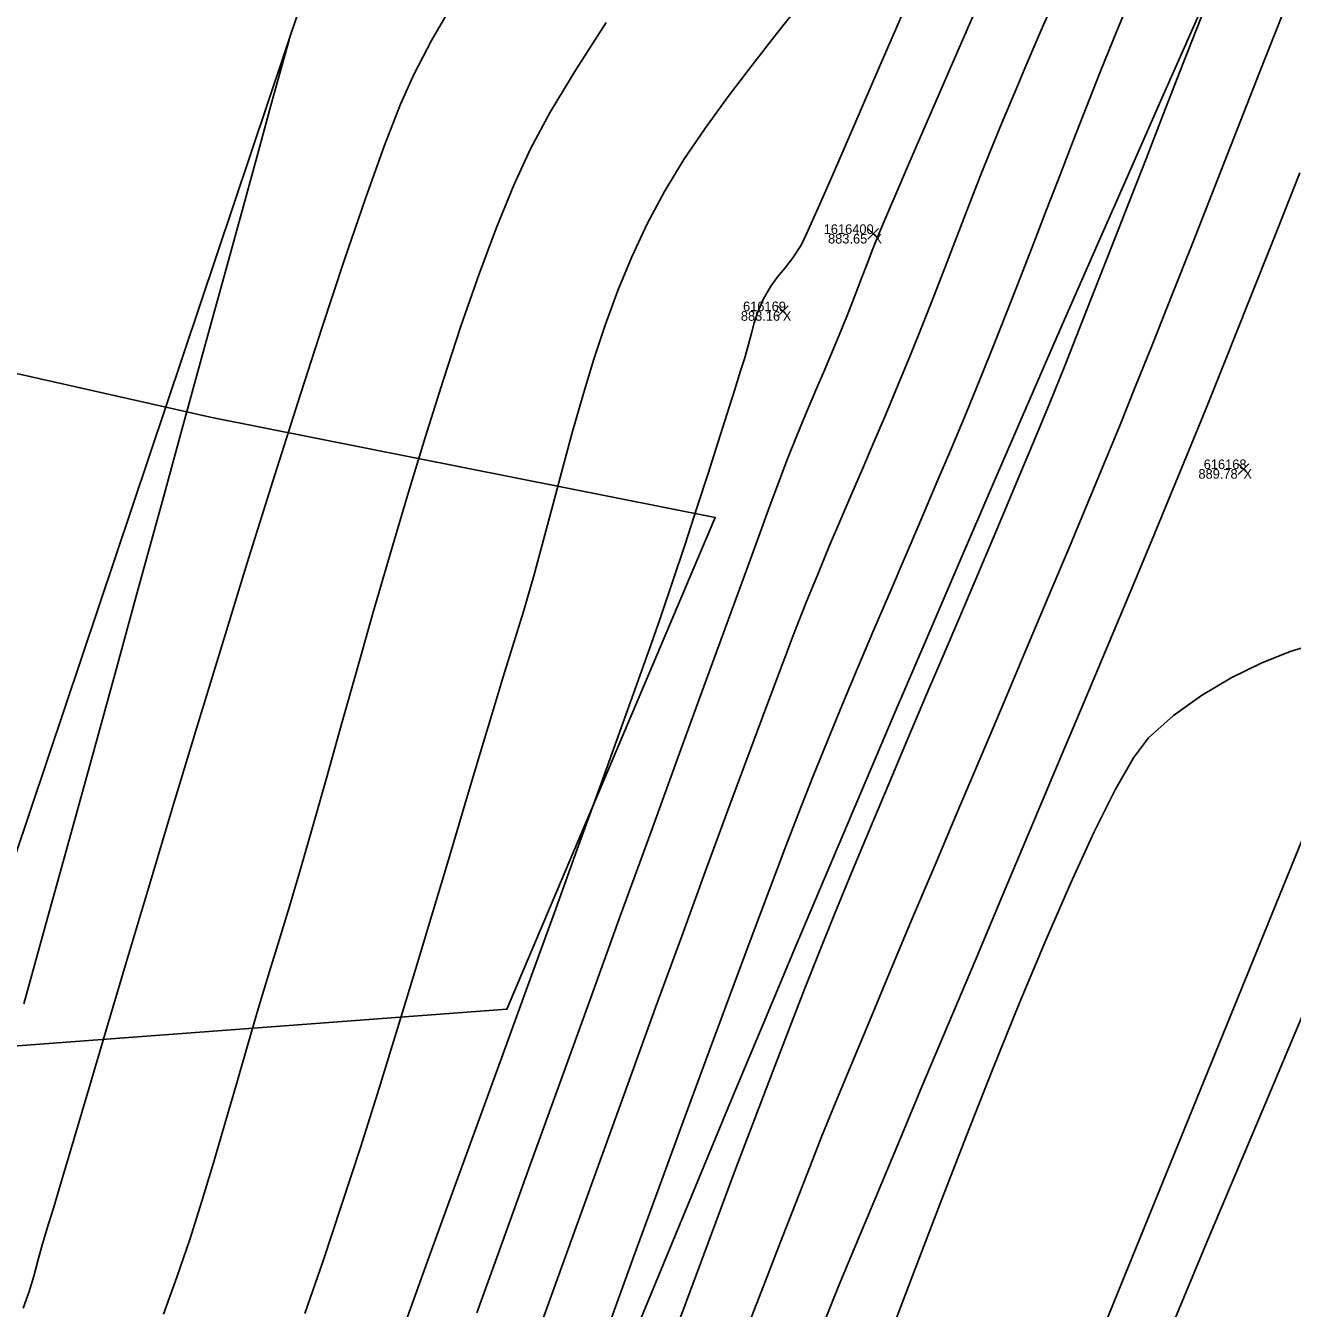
# Model space of a CAD drawing. Extents: x 1957117 to 1971063, y 701601 to 715861.
# Drawn here: x 1963470.58 to 1963516.78, y 706726.55 to 706773.34 of the extents above; entities that cross this region are included whole.
import ezdxf

# ---------------------------------------------------------------- set-up
doc = ezdxf.new("R2010")
doc.units = 0
for name, color, linetype in [('AP_X_Lights', 7, 'Continuous'), ('DT_X_Break_Line', 7, 'Continuous'), ('DT_X_Contour_Major', 7, 'Continuous'), ('DT_X_Contour_Minor', 7, 'Continuous'), ('DT_X_TIN_Hull', 7, 'Continuous'), ('GE_X_CL_20', 7, 'Continuous'), ('PM_P_Cells', 7, 'Continuous'), ('PV_P_Shoulder', 7, 'Continuous'), ('RS_Raster1', 7, 'Continuous'), ('RW_X_Esmt_RR', 7, 'Continuous'), ('SC_Scratch1', 7, 'Continuous'), ('VG_X_Tree_Line_Rt', 7, 'Continuous')]:
    doc.layers.add(name, color=color, linetype=linetype)

msp = doc.modelspace()

# ---------------------------------------------------------------- linework, layer by layer
at = {"layer": 'AP_X_Lights'}
for p, q in [((1963501.3, 706765.546), (1963501.688, 706765.936)), ((1963501.3, 706765.936), (1963501.688, 706765.546)), ((1963497.998, 706762.728), (1963498.386, 706763.118)), ((1963497.998, 706763.118), (1963498.386, 706762.728)), ((1963514.8, 706756.968), (1963515.188, 706757.358)), ((1963514.8, 706757.358), (1963515.188, 706756.968))]:
    msp.add_line(p, q, dxfattribs=at)
at = {"layer": 'DT_X_Break_Line'}
msp.add_lwpolyline([(1963218.329, 705756.178), (1963229.265, 705808.356), (1963234.8, 705853.147), (1963240.079, 705903.468), (1963258.033, 705954.684), (1963270.287, 705999.321), (1963276.323, 706049.345), (1963291.502, 706096.678), (1963290.138, 706117.655), (1963319.921, 706191.295), (1963330.374, 706242.631), (1963344.413, 706289.409), (1963345.772, 706340.009), (1963383.117, 706434.704), (1963392.11, 706487.426), (1963408.164, 706535.687), (1963423.633, 706582.721), (1963435.242, 706630.63), (1963443.084, 706680.696), (1963464.732, 706726.815), (1963480.654, 706774.214), (1963508.465, 706799.669), (1963511.002, 706809.48)], dxfattribs=at)
at = {"layer": 'DT_X_Contour_Major'}
for points in [[(1963508.283, 706774.708), (1963507.622, 706773.175), (1963507.075, 706771.902), (1963506.664, 706770.94), (1963506.191, 706769.82), (1963505.776, 706768.808), (1963505.403, 706767.876), (1963505.06, 706766.997), (1963504.733, 706766.144), (1963504.407, 706765.29), (1963504.07, 706764.409), (1963503.707, 706763.472), (1963503.306, 706762.453), (1963502.851, 706761.326), (1963502.382, 706760.186), (1963501.94, 706759.133), (1963501.518, 706758.145), (1963501.11, 706757.198), (1963500.709, 706756.269), (1963500.308, 706755.335), (1963499.9, 706754.373), (1963499.479, 706753.36), (1963499.038, 706752.272), (1963498.57, 706751.087), (1963498.201, 706750.123), (1963497.679, 706748.731), (1963497.025, 706746.974), (1963496.263, 706744.912), (1963495.416, 706742.609), (1963494.506, 706740.125), (1963493.555, 706737.523), (1963492.586, 706734.864), (1963491.623, 706732.211), (1963490.687, 706729.624), (1963489.801, 706727.166), (1963488.988, 706724.899)], [(1963508.283, 706774.708), (1963507.622, 706773.175), (1963507.075, 706771.902), (1963506.664, 706770.94), (1963506.191, 706769.82), (1963505.776, 706768.808), (1963505.403, 706767.876), (1963505.06, 706766.997), (1963504.733, 706766.144), (1963504.407, 706765.29), (1963504.07, 706764.409), (1963503.707, 706763.472), (1963503.306, 706762.453), (1963502.851, 706761.326), (1963502.382, 706760.186), (1963501.94, 706759.133), (1963501.518, 706758.145), (1963501.11, 706757.198), (1963500.709, 706756.269), (1963500.308, 706755.335), (1963499.9, 706754.373), (1963499.479, 706753.36), (1963499.038, 706752.272), (1963498.57, 706751.087), (1963498.201, 706750.123), (1963497.679, 706748.731), (1963497.025, 706746.974), (1963496.263, 706744.912), (1963495.416, 706742.609), (1963494.506, 706740.125), (1963493.555, 706737.523), (1963492.586, 706734.864), (1963491.623, 706732.211), (1963490.687, 706729.624), (1963489.801, 706727.166), (1963488.988, 706724.899)], [(1963486.124, 706774.074), (1963485.382, 706772.798), (1963484.742, 706771.582), (1963484.253, 706770.479), (1963483.657, 706768.945), (1963482.969, 706767.034), (1963482.204, 706764.802), (1963481.376, 706762.302), (1963480.5, 706759.59), (1963479.59, 706756.718), (1963478.662, 706753.742), (1963477.73, 706750.716), (1963476.809, 706747.695), (1963475.913, 706744.732), (1963475.058, 706741.882), (1963474.257, 706739.2), (1963473.526, 706736.74), (1963472.879, 706734.556), (1963472.331, 706732.703), (1963471.896, 706731.235), (1963471.59, 706730.207), (1963471.427, 706729.672), (1963471.195, 706728.908), (1963471.023, 706728.278), (1963470.873, 706727.72), (1963470.707, 706727.169), (1963470.488, 706726.56)], [(1963486.124, 706774.074), (1963485.382, 706772.798), (1963484.742, 706771.582), (1963484.253, 706770.479), (1963483.657, 706768.945), (1963482.969, 706767.034), (1963482.204, 706764.802), (1963481.376, 706762.302), (1963480.5, 706759.59), (1963479.59, 706756.718), (1963478.662, 706753.742), (1963477.73, 706750.716), (1963476.809, 706747.695), (1963475.913, 706744.732), (1963475.058, 706741.882), (1963474.257, 706739.2), (1963473.526, 706736.74), (1963472.879, 706734.556), (1963472.331, 706732.703), (1963471.896, 706731.235), (1963471.59, 706730.207), (1963471.427, 706729.672), (1963471.195, 706728.908), (1963471.023, 706728.278), (1963470.873, 706727.72), (1963470.707, 706727.169), (1963470.488, 706726.56)], [(1963517.666, 706750.805), (1963516.697, 706750.508), (1963515.641, 706750.086), (1963514.548, 706749.549), (1963513.465, 706748.908), (1963512.441, 706748.174), (1963511.526, 706747.356), (1963510.982, 706746.632), (1963510.315, 706745.468), (1963509.545, 706743.928), (1963508.694, 706742.075), (1963507.781, 706739.974), (1963506.828, 706737.689), (1963505.854, 706735.285), (1963504.881, 706732.824), (1963503.93, 706730.373), (1963503.02, 706727.993), (1963502.173, 706725.751)], [(1963517.666, 706750.805), (1963516.697, 706750.508), (1963515.641, 706750.086), (1963514.548, 706749.549), (1963513.465, 706748.908), (1963512.441, 706748.174), (1963511.526, 706747.356), (1963510.982, 706746.632), (1963510.315, 706745.468), (1963509.545, 706743.928), (1963508.694, 706742.075), (1963507.781, 706739.974), (1963506.828, 706737.689), (1963505.854, 706735.285), (1963504.881, 706732.824), (1963503.93, 706730.373), (1963503.02, 706727.993), (1963502.173, 706725.751)]]:
    msp.add_lwpolyline(points, dxfattribs=at)
at = {"layer": 'DT_X_Contour_Minor'}
for points in [[(1963513.884, 706774.726), (1963513.296, 706773.235), (1963512.689, 706771.684), (1963512.068, 706770.093), (1963511.441, 706768.483), (1963510.814, 706766.875), (1963510.195, 706765.29), (1963509.59, 706763.747), (1963509.006, 706762.269), (1963508.451, 706760.874), (1963507.93, 706759.585), (1963507.4, 706758.296), (1963506.819, 706756.901), (1963506.194, 706755.418), (1963505.535, 706753.863), (1963504.851, 706752.254), (1963504.15, 706750.609), (1963503.44, 706748.944), (1963502.732, 706747.276), (1963502.032, 706745.623), (1963501.351, 706744.003), (1963500.697, 706742.432), (1963500.078, 706740.927), (1963499.503, 706739.507), (1963498.982, 706738.188), (1963498.447, 706736.807), (1963497.838, 706735.222), (1963497.175, 706733.478), (1963496.473, 706731.622), (1963495.752, 706729.699), (1963495.028, 706727.756), (1963494.321, 706725.839)], [(1963513.884, 706774.726), (1963513.296, 706773.235), (1963512.689, 706771.684), (1963512.068, 706770.093), (1963511.441, 706768.483), (1963510.814, 706766.875), (1963510.195, 706765.29), (1963509.59, 706763.747), (1963509.006, 706762.269), (1963508.451, 706760.874), (1963507.93, 706759.585), (1963507.4, 706758.296), (1963506.819, 706756.901), (1963506.194, 706755.418), (1963505.535, 706753.863), (1963504.851, 706752.254), (1963504.15, 706750.609), (1963503.44, 706748.944), (1963502.732, 706747.276), (1963502.032, 706745.623), (1963501.351, 706744.003), (1963500.697, 706742.432), (1963500.078, 706740.927), (1963499.503, 706739.507), (1963498.982, 706738.188), (1963498.447, 706736.807), (1963497.838, 706735.222), (1963497.175, 706733.478), (1963496.473, 706731.622), (1963495.752, 706729.699), (1963495.028, 706727.756), (1963494.321, 706725.839)], [(1963498.859, 706774.174), (1963497.96, 706773.037), (1963497.07, 706771.899), (1963496.201, 706770.758), (1963495.369, 706769.612), (1963494.589, 706768.457), (1963493.875, 706767.29), (1963493.241, 706766.11), (1963492.682, 706764.906), (1963492.175, 706763.672), (1963491.714, 706762.413), (1963491.29, 706761.134), (1963490.896, 706759.838), (1963490.524, 706758.53), (1963490.167, 706757.215), (1963489.817, 706755.897), (1963489.467, 706754.581), (1963489.11, 706753.27), (1963488.736, 706751.969), (1963488.34, 706750.684), (1963487.997, 706749.589), (1963487.587, 706748.244), (1963487.119, 706746.68), (1963486.598, 706744.931), (1963486.033, 706743.03), (1963485.43, 706741.012), (1963484.796, 706738.908), (1963484.14, 706736.753), (1963483.467, 706734.58), (1963482.785, 706732.421), (1963482.101, 706730.311), (1963481.423, 706728.282), (1963480.758, 706726.368)], [(1963498.859, 706774.174), (1963497.96, 706773.037), (1963497.07, 706771.899), (1963496.201, 706770.758), (1963495.369, 706769.612), (1963494.589, 706768.457), (1963493.875, 706767.29), (1963493.241, 706766.11), (1963492.682, 706764.906), (1963492.175, 706763.672), (1963491.714, 706762.413), (1963491.29, 706761.134), (1963490.896, 706759.838), (1963490.524, 706758.53), (1963490.167, 706757.215), (1963489.817, 706755.897), (1963489.467, 706754.581), (1963489.11, 706753.27), (1963488.736, 706751.969), (1963488.34, 706750.684), (1963487.997, 706749.589), (1963487.587, 706748.244), (1963487.119, 706746.68), (1963486.598, 706744.931), (1963486.033, 706743.03), (1963485.43, 706741.012), (1963484.796, 706738.908), (1963484.14, 706736.753), (1963483.467, 706734.58), (1963482.785, 706732.421), (1963482.101, 706730.311), (1963481.423, 706728.282), (1963480.758, 706726.368)], [(1963510.763, 706774.082), (1963510.257, 706772.85), (1963509.76, 706771.615), (1963509.27, 706770.377), (1963508.786, 706769.137), (1963508.305, 706767.896), (1963507.825, 706766.653), (1963507.346, 706765.411), (1963506.865, 706764.169), (1963506.38, 706762.929), (1963505.889, 706761.691), (1963505.391, 706760.455), (1963504.876, 706759.205), (1963504.342, 706757.927), (1963503.791, 706756.624), (1963503.228, 706755.303), (1963502.656, 706753.968), (1963502.081, 706752.624), (1963501.506, 706751.275), (1963500.935, 706749.927), (1963500.372, 706748.584), (1963499.822, 706747.252), (1963499.289, 706745.935), (1963498.776, 706744.638), (1963498.304, 706743.411), (1963497.705, 706741.831), (1963497.003, 706739.961), (1963496.22, 706737.863), (1963495.382, 706735.601), (1963494.511, 706733.237), (1963493.63, 706730.834), (1963492.763, 706728.457), (1963491.934, 706726.167)], [(1963510.763, 706774.082), (1963510.257, 706772.85), (1963509.76, 706771.615), (1963509.27, 706770.377), (1963508.786, 706769.137), (1963508.305, 706767.896), (1963507.825, 706766.653), (1963507.346, 706765.411), (1963506.865, 706764.169), (1963506.38, 706762.929), (1963505.889, 706761.691), (1963505.391, 706760.455), (1963504.876, 706759.205), (1963504.342, 706757.927), (1963503.791, 706756.624), (1963503.228, 706755.303), (1963502.656, 706753.968), (1963502.081, 706752.624), (1963501.506, 706751.275), (1963500.935, 706749.927), (1963500.372, 706748.584), (1963499.822, 706747.252), (1963499.289, 706745.935), (1963498.776, 706744.638), (1963498.304, 706743.411), (1963497.705, 706741.831), (1963497.003, 706739.961), (1963496.22, 706737.863), (1963495.382, 706735.601), (1963494.511, 706733.237), (1963493.63, 706730.834), (1963492.763, 706728.457), (1963491.934, 706726.167)], [(1963502.685, 706774.046), (1963501.7, 706771.782), (1963500.821, 706769.759), (1963500.073, 706768.039), (1963499.481, 706766.687), (1963499.071, 706765.764), (1963498.866, 706765.335), (1963498.564, 706764.865), (1963498.283, 706764.508), (1963498.016, 706764.189), (1963497.755, 706763.836), (1963497.491, 706763.374), (1963497.277, 706762.894), (1963497.143, 706762.495), (1963497.047, 706762.118), (1963496.946, 706761.702), (1963496.797, 706761.19), (1963496.654, 706760.741), (1963496.441, 706760.065), (1963496.166, 706759.194), (1963495.838, 706758.161), (1963495.467, 706757.001), (1963495.061, 706755.746), (1963494.63, 706754.429), (1963494.183, 706753.085), (1963493.729, 706751.747), (1963493.402, 706750.812), (1963492.917, 706749.451), (1963492.298, 706747.725), (1963491.567, 706745.697), (1963490.746, 706743.43), (1963489.86, 706740.985), (1963488.931, 706738.425), (1963487.981, 706735.811), (1963487.034, 706733.207), (1963486.113, 706730.673), (1963485.239, 706728.273), (1963484.438, 706726.069)], [(1963502.685, 706774.046), (1963501.7, 706771.782), (1963500.821, 706769.759), (1963500.073, 706768.039), (1963499.481, 706766.687), (1963499.071, 706765.764), (1963498.866, 706765.335), (1963498.564, 706764.865), (1963498.283, 706764.508), (1963498.016, 706764.189), (1963497.755, 706763.836), (1963497.491, 706763.374), (1963497.277, 706762.894), (1963497.143, 706762.495), (1963497.047, 706762.118), (1963496.946, 706761.702), (1963496.797, 706761.19), (1963496.654, 706760.741), (1963496.441, 706760.065), (1963496.166, 706759.194), (1963495.838, 706758.161), (1963495.467, 706757.001), (1963495.061, 706755.746), (1963494.63, 706754.429), (1963494.183, 706753.085), (1963493.729, 706751.747), (1963493.402, 706750.812), (1963492.917, 706749.451), (1963492.298, 706747.725), (1963491.567, 706745.697), (1963490.746, 706743.43), (1963489.86, 706740.985), (1963488.931, 706738.425), (1963487.981, 706735.811), (1963487.034, 706733.207), (1963486.113, 706730.673), (1963485.239, 706728.273), (1963484.438, 706726.069)], [(1963505.121, 706773.673), (1963504.21, 706771.581), (1963503.42, 706769.758), (1963502.778, 706768.272), (1963502.311, 706767.187), (1963502.047, 706766.571), (1963501.734, 706765.826), (1963501.482, 706765.202), (1963501.268, 706764.652), (1963501.068, 706764.126), (1963500.857, 706763.574), (1963500.613, 706762.947), (1963500.312, 706762.196), (1963499.999, 706761.438), (1963499.724, 706760.792), (1963499.471, 706760.208), (1963499.224, 706759.638), (1963498.968, 706759.036), (1963498.687, 706758.351), (1963498.364, 706757.537), (1963498.12, 706756.89), (1963497.677, 706755.691), (1963497.06, 706754.012), (1963496.296, 706751.924), (1963495.41, 706749.497), (1963494.428, 706746.802), (1963493.376, 706743.91), (1963492.279, 706740.892), (1963491.164, 706737.819), (1963490.057, 706734.762), (1963488.982, 706731.791), (1963487.966, 706728.977), (1963487.035, 706726.392)], [(1963505.121, 706773.673), (1963504.21, 706771.581), (1963503.42, 706769.758), (1963502.778, 706768.272), (1963502.311, 706767.187), (1963502.047, 706766.571), (1963501.734, 706765.826), (1963501.482, 706765.202), (1963501.268, 706764.652), (1963501.068, 706764.126), (1963500.857, 706763.574), (1963500.613, 706762.947), (1963500.312, 706762.196), (1963499.999, 706761.438), (1963499.724, 706760.792), (1963499.471, 706760.208), (1963499.224, 706759.638), (1963498.968, 706759.036), (1963498.687, 706758.351), (1963498.364, 706757.537), (1963498.12, 706756.89), (1963497.677, 706755.691), (1963497.06, 706754.012), (1963496.296, 706751.924), (1963495.41, 706749.497), (1963494.428, 706746.802), (1963493.376, 706743.91), (1963492.279, 706740.892), (1963491.164, 706737.819), (1963490.057, 706734.762), (1963488.982, 706731.791), (1963487.966, 706728.977), (1963487.035, 706726.392)], [(1963516.393, 706773.688), (1963515.585, 706771.63), (1963514.767, 706769.545), (1963513.953, 706767.475), (1963513.159, 706765.458), (1963512.398, 706763.534), (1963511.686, 706761.742), (1963511.038, 706760.122), (1963510.469, 706758.714), (1963509.931, 706757.404), (1963509.311, 706755.911), (1963508.622, 706754.263), (1963507.875, 706752.489), (1963507.085, 706750.617), (1963506.264, 706748.676), (1963505.425, 706746.694), (1963504.581, 706744.701), (1963503.745, 706742.723), (1963502.929, 706740.791), (1963502.147, 706738.932), (1963501.411, 706737.175), (1963500.734, 706735.548), (1963500.129, 706734.081), (1963499.61, 706732.801), (1963499.188, 706731.738), (1963498.666, 706730.401), (1963498.096, 706728.939), (1963497.496, 706727.392), (1963496.882, 706725.8)], [(1963516.393, 706773.688), (1963515.585, 706771.63), (1963514.767, 706769.545), (1963513.953, 706767.475), (1963513.159, 706765.458), (1963512.398, 706763.534), (1963511.686, 706761.742), (1963511.038, 706760.122), (1963510.469, 706758.714), (1963509.931, 706757.404), (1963509.311, 706755.911), (1963508.622, 706754.263), (1963507.875, 706752.489), (1963507.085, 706750.617), (1963506.264, 706748.676), (1963505.425, 706746.694), (1963504.581, 706744.701), (1963503.745, 706742.723), (1963502.929, 706740.791), (1963502.147, 706738.932), (1963501.411, 706737.175), (1963500.734, 706735.548), (1963500.129, 706734.081), (1963499.61, 706732.801), (1963499.188, 706731.738), (1963498.666, 706730.401), (1963498.096, 706728.939), (1963497.496, 706727.392), (1963496.882, 706725.8)], [(1963491.751, 706773.456), (1963490.641, 706771.73), (1963489.71, 706770.181), (1963488.992, 706768.846), (1963488.379, 706767.515), (1963487.749, 706765.971), (1963487.105, 706764.247), (1963486.454, 706762.376), (1963485.8, 706760.39), (1963485.148, 706758.32), (1963484.503, 706756.2), (1963483.871, 706754.062), (1963483.256, 706751.938), (1963482.665, 706749.86), (1963482.102, 706747.861), (1963481.571, 706745.973), (1963481.079, 706744.228), (1963480.63, 706742.659), (1963480.23, 706741.299), (1963479.884, 706740.178), (1963479.466, 706738.842), (1963479.057, 706737.477), (1963478.653, 706736.089), (1963478.25, 706734.686), (1963477.843, 706733.275), (1963477.429, 706731.862), (1963477.002, 706730.455), (1963476.56, 706729.06), (1963476.097, 706727.684), (1963475.609, 706726.334)], [(1963491.751, 706773.456), (1963490.641, 706771.73), (1963489.71, 706770.181), (1963488.992, 706768.846), (1963488.379, 706767.515), (1963487.749, 706765.971), (1963487.105, 706764.247), (1963486.454, 706762.376), (1963485.8, 706760.39), (1963485.148, 706758.32), (1963484.503, 706756.2), (1963483.871, 706754.062), (1963483.256, 706751.938), (1963482.665, 706749.86), (1963482.102, 706747.861), (1963481.571, 706745.973), (1963481.079, 706744.228), (1963480.63, 706742.659), (1963480.23, 706741.299), (1963479.884, 706740.178), (1963479.466, 706738.842), (1963479.057, 706737.477), (1963478.653, 706736.089), (1963478.25, 706734.686), (1963477.843, 706733.275), (1963477.429, 706731.862), (1963477.002, 706730.455), (1963476.56, 706729.06), (1963476.097, 706727.684), (1963475.609, 706726.334)], [(1963470.505, 706737.654), (1963471.289, 706740.483), (1963472.113, 706743.461), (1963472.962, 706746.539), (1963473.824, 706749.667), (1963474.685, 706752.796), (1963475.532, 706755.876), (1963476.351, 706758.858), (1963477.129, 706761.691), (1963477.853, 706764.328), (1963478.508, 706766.717), (1963479.083, 706768.811), (1963479.562, 706770.558), (1963479.934, 706771.909), (1963480.184, 706772.816)], [(1963470.505, 706737.654), (1963471.289, 706740.483), (1963472.113, 706743.461), (1963472.962, 706746.539), (1963473.824, 706749.667), (1963474.685, 706752.796), (1963475.532, 706755.876), (1963476.351, 706758.858), (1963477.129, 706761.691), (1963477.853, 706764.328), (1963478.508, 706766.717), (1963479.083, 706768.811), (1963479.562, 706770.558), (1963479.934, 706771.909), (1963480.184, 706772.816)], [(1963517.053, 706767.968), (1963516.088, 706765.535), (1963515.179, 706763.25), (1963514.348, 706761.169), (1963513.617, 706759.348), (1963513.008, 706757.844), (1963512.437, 706756.451), (1963511.752, 706754.799), (1963510.971, 706752.927), (1963510.11, 706750.872), (1963509.187, 706748.675), (1963508.218, 706746.373), (1963507.22, 706744.006), (1963506.211, 706741.612), (1963505.207, 706739.231), (1963504.225, 706736.901), (1963503.282, 706734.661), (1963502.395, 706732.55), (1963501.581, 706730.607), (1963500.857, 706728.87), (1963500.24, 706727.379), (1963499.746, 706726.172)], [(1963517.053, 706767.968), (1963516.088, 706765.535), (1963515.179, 706763.25), (1963514.348, 706761.169), (1963513.617, 706759.348), (1963513.008, 706757.844), (1963512.437, 706756.451), (1963511.752, 706754.799), (1963510.971, 706752.927), (1963510.11, 706750.872), (1963509.187, 706748.675), (1963508.218, 706746.373), (1963507.22, 706744.006), (1963506.211, 706741.612), (1963505.207, 706739.231), (1963504.225, 706736.901), (1963503.282, 706734.661), (1963502.395, 706732.55), (1963501.581, 706730.607), (1963500.857, 706728.87), (1963500.24, 706727.379), (1963499.746, 706726.172)]]:
    msp.add_lwpolyline(points, dxfattribs=at)
at = {"layer": 'DT_X_TIN_Hull'}
msp.add_lwpolyline([(1963495.509, 706817.37), (1963480.654, 706774.214), (1963464.732, 706726.815), (1963443.084, 706680.696), (1963439.989, 706681.954), (1963422.341, 706634.767), (1963409.759, 706587.541), (1963383.299, 706489.662), (1963371.06, 706438.048), (1963369.543, 706438.68), (1963344.28, 706340.158), (1963318.949, 706243.571), (1963307.297, 706195.415), (1963288.342, 706117.136), (1963272.445, 706050.395), (1963261.075, 706002.095), (1963254.734, 705951.873), (1963238.207, 705904.757)], dxfattribs=at)
at = {"layer": 'GE_X_CL_20'}
msp.add_arc((1965275.353, 705991.399), 1909.859, 144.852303, 166.495347, dxfattribs=at)
at = {"layer": 'PM_P_Cells'}
msp.add_lwpolyline([(1963532.976, 706786.204), (1963521.677, 706754.774), (1963502.838, 706708.526), (1963500.526, 706701.536)], dxfattribs=at)
at = {"layer": 'RW_X_Esmt_RR'}
for radius, start in [(1879.859, 144.852303), (1927.859, 154.889891)]:
    msp.add_arc((1965275.353, 705991.399), radius, start, 166.495347, dxfattribs=at)
at = {"layer": 'VG_X_Tree_Line_Rt'}
msp.add_lwpolyline([(1963470.241, 706760.655), (1963477.364, 706759.046), (1963495.729, 706755.393), (1963488.131, 706737.463), (1963469.136, 706736.044), (1963457.727, 706732.96)], dxfattribs=at)

# ---------------------------------------------------------------- texts
at = {"layer": 'PV_P_Shoulder'}
for s, p in [('883.65', (1963499.843, 706765.391)), ('883.16', (1963496.663, 706762.573)), ('889.78', (1963513.352, 706756.813))]:
    msp.add_text(s, height=0.35, dxfattribs=at).set_placement(p)
at = {"layer": 'RS_Raster1'}
for s, p in [('1616400', (1963499.684, 706765.741)), ('616169', (1963496.743, 706762.923)), ('616168', (1963513.545, 706757.163))]:
    msp.add_text(s, height=0.35, dxfattribs=at).set_placement(p)
at = {"layer": 'SC_Scratch1'}
for p in [(1963501.494, 706765.391), (1963498.192, 706762.573), (1963514.994, 706756.813)]:
    msp.add_text('X', height=0.35, dxfattribs=at).set_placement(p)

doc.saveas('drawing.dxf')
